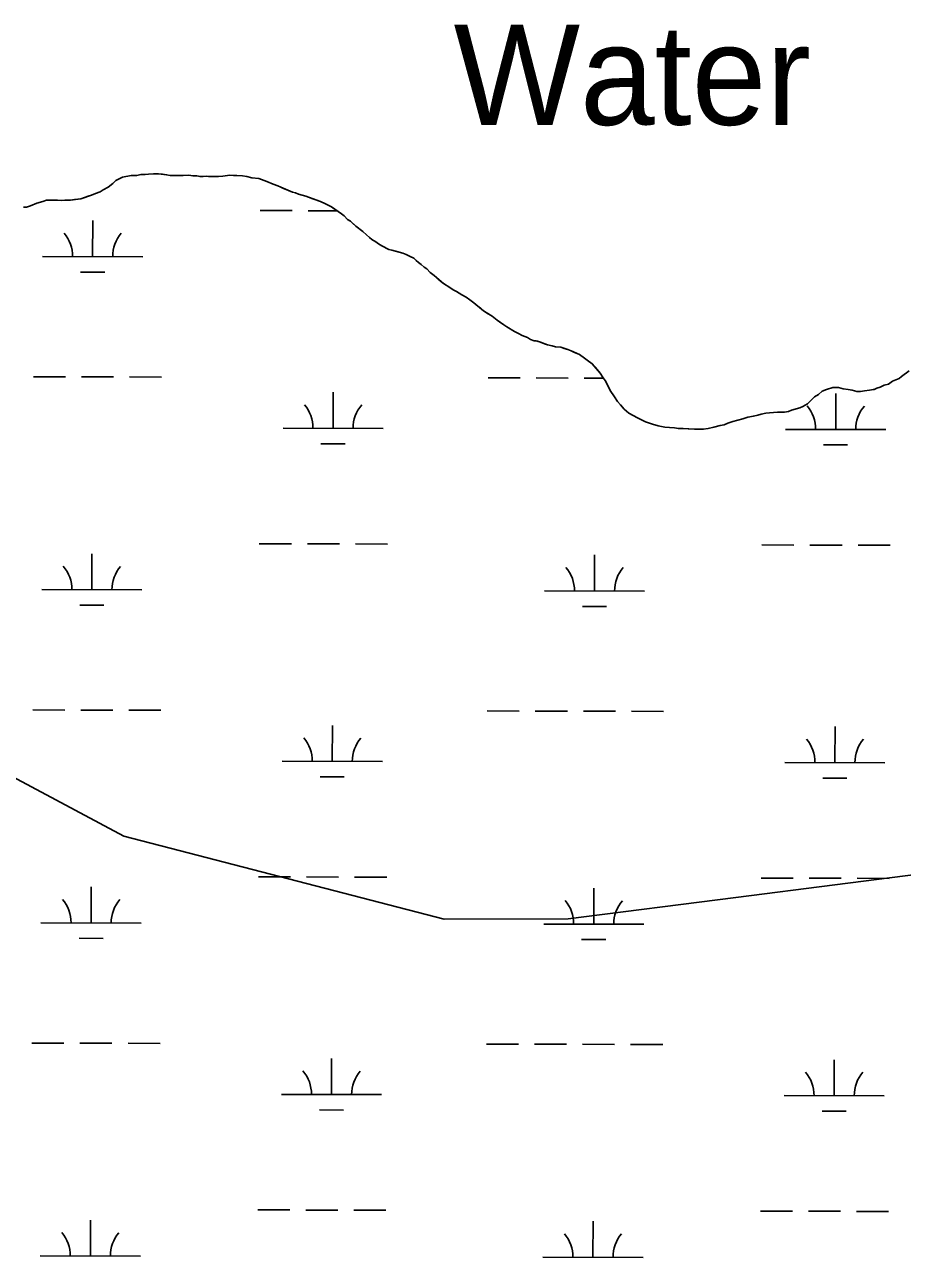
# Model space of a CAD drawing. Extents: x 3177385 to 3215275, y 903885 to 929304.
# Drawn here: x 3188679 to 3189556, y 916052 to 917283 of the extents above; entities that cross this region are included whole.
import ezdxf

# ---------------------------------------------------------------- set-up
doc = ezdxf.new("R2010")
doc.units = 0
for name, color, linetype in [('V-RIVR-IDEN', 7, 'Continuous'), ('V-SITE-VEGE', 7, 'Continuous'), ('V-TOPO-SHOR', 7, 'Continuous'), ('V-WETL-SWMP', 7, 'Continuous')]:
    doc.layers.add(name, color=color, linetype=linetype)

msp = doc.modelspace()

# ---------------------------------------------------------------- linework, layer by layer
at = {"layer": 'V-SITE-VEGE'}
for points in [[(3188677.9, 917101), (3188681.1, 917101), (3188685.1, 917102.2), (3188691.1, 917105.1), (3188697.2, 917106.7), (3188700.8, 917107.9), (3188712, 917108), (3188715.6, 917107.6), (3188719.2, 917108), (3188724.8, 917108.1), (3188735.2, 917109.3), (3188746, 917113), (3188750, 917114.6), (3188754.4, 917116.2), (3188757.6, 917118.3), (3188762.4, 917121.1), (3188767.2, 917124.7), (3188770, 917127.6), (3188774, 917129.6), (3188776.8, 917130.8), (3188785.6, 917132.5), (3188790.8, 917132.5), (3188795.3, 917133.7), (3188799.3, 917133.7), (3188802.9, 917134.1), (3188812.9, 917134.2), (3188820.9, 917133.4), (3188824.5, 917132.7), (3188843, 917132.8), (3188847, 917132.4), (3188851, 917132.4), (3188854.2, 917131.6), (3188857.4, 917131.6), (3188860.6, 917132), (3188862.6, 917131.7), (3188872.7, 917131.7), (3188877.1, 917132.1), (3188883.9, 917133), (3188887.5, 917132.6), (3188891.1, 917132.6), (3188896.7, 917132.2), (3188901.1, 917131.5), (3188905.9, 917130.3), (3188912.8, 917129.5), (3188920.8, 917126.7), (3188927.2, 917124), (3188932, 917122.4), (3188934.9, 917120.8), (3188946.5, 917116.1), (3188949.7, 917115.3), (3188952.5, 917114.1), (3188959.8, 917112.1), (3188962.6, 917110.9), (3188974.6, 917106.6), (3188979.5, 917104.2), (3188985.5, 917101.4), (3188992.3, 917096.6), (3188995.6, 917094.3), (3188998, 917092.3), (3189001.6, 917088.7), (3189004.4, 917087.1), (3189009.7, 917081.9)], [(3189009.7, 917081.9), (3189016.9, 917076.7), (3189020.5, 917073.5), (3189023.3, 917070.7), (3189025.8, 917068.8), (3189029.8, 917066.4), (3189032.6, 917064.4), (3189035.8, 917062.4), (3189042.7, 917058.8), (3189045.9, 917058), (3189056.7, 917054.9), (3189059.9, 917053.7), (3189063.9, 917051.7), (3189067.6, 917050.1), (3189070, 917047.7), (3189072.4, 917045.7), (3189075.2, 917043.8), (3189078, 917041), (3189080.8, 917039.4), (3189084.1, 917035.8), (3189088.1, 917032.6), (3189097.4, 917024.6), (3189103.8, 917020.6), (3189107, 917018.3), (3189110.2, 917016.7), (3189115.5, 917013.5), (3189119.9, 917011.1), (3189123.5, 917008.3), (3189127.5, 917005.5), (3189137.2, 916997.6), (3189146.1, 916992), (3189150.9, 916988), (3189157.7, 916983.6), (3189160.5, 916981.6), (3189168.2, 916976.9), (3189172.2, 916974.9), (3189175.8, 916972.9), (3189181.1, 916970.9), (3189184.3, 916968.9), (3189187.9, 916967.4), (3189189.5, 916967.4), (3189194.3, 916966.2), (3189201.1, 916963.4), (3189206, 916962.6), (3189209.2, 916961.5), (3189214.4, 916961.1), (3189221.6, 916958.7), (3189224.8, 916957.5), (3189233.3, 916954), (3189245.8, 916944.4), (3189253.8, 916935.2), (3189256.7, 916930.4), (3189258.7, 916928), (3189263.9, 916918), (3189268, 916911.6), (3189271.2, 916906.8), (3189274, 916903.7), (3189277.7, 916899.3), (3189282.5, 916895.3), (3189290.9, 916890.5), (3189299, 916886.5), (3189306.2, 916884.2), (3189311.8, 916882.6), (3189318.3, 916881.4), (3189327.9, 916880.7), (3189331.9, 916879.9), (3189336.7, 916879.9), (3189347.9, 916879.2), (3189356.8, 916879.2), (3189361.6, 916880.1), (3189367.2, 916881.3), (3189373.6, 916882.9), (3189377.6, 916883.7), (3189381.2, 916885.4), (3189386.4, 916887), (3189396.4, 916889.5), (3189401.2, 916891.1), (3189406.8, 916892.3), (3189411.2, 916893.1), (3189414.4, 916894.4), (3189419.2, 916895.2), (3189422.8, 916895.6), (3189430.9, 916896.1), (3189437.7, 916896.1), (3189441.7, 916896.9), (3189444.9, 916898.1), (3189453.3, 916900.6), (3189456.1, 916901.8), (3189460.9, 916904.6), (3189467.7, 916911.5), (3189471.7, 916913.9), (3189475.3, 916917.1), (3189479.7, 916918.8), (3189486.1, 916920.8), (3189491.7, 916920.8), (3189496.5, 916919.7), (3189501.3, 916918.9), (3189505.3, 916918.1), (3189510.1, 916916.9), (3189513.8, 916916.9), (3189517.8, 916917.4)], [(3189517.8, 916917.4), (3189522.6, 916918.2), (3189526.6, 916919), (3189527.4, 916919), (3189530.2, 916920.2), (3189533.4, 916921.1), (3189537.4, 916923.1), (3189541.8, 916924.3), (3189545.8, 916927.1), (3189549, 916928.4), (3189552.2, 916930), (3189554.6, 916932), (3189562.2, 916937.6)]]:
    msp.add_lwpolyline(points, dxfattribs=at)
at = {"layer": 'V-TOPO-SHOR'}
for points in [[(3188677.9, 917101), (3188681.1, 917101), (3188685.1, 917102.3), (3188691.1, 917105.1), (3188697.2, 917106.7), (3188700.8, 917107.9), (3188704, 917108), (3188712, 917108), (3188715.6, 917107.6), (3188719.2, 917108), (3188724.8, 917108.1), (3188728.8, 917108.5), (3188735.2, 917109.3), (3188742.4, 917111.8), (3188746, 917113), (3188750, 917114.6), (3188754.4, 917116.2), (3188757.6, 917118.3), (3188762.4, 917121.1), (3188767.2, 917124.7), (3188770, 917127.6), (3188774, 917129.6), (3188776.8, 917130.8), (3188785.6, 917132.5), (3188790.8, 917132.5), (3188795.3, 917133.7), (3188799.3, 917133.7), (3188802.9, 917134.1), (3188807.7, 917134.2), (3188812.9, 917134.2), (3188816.9, 917133.8), (3188820.9, 917133.4), (3188824.5, 917132.7), (3188828.5, 917132.7), (3188832.5, 917132.7), (3188837.4, 917132.7), (3188843, 917132.8), (3188847, 917132.4), (3188851, 917132.4), (3188854.2, 917131.6), (3188857.4, 917131.6), (3188860.6, 917132), (3188862.6, 917131.7), (3188864.6, 917131.7), (3188868.2, 917131.7), (3188872.7, 917131.7), (3188877.1, 917132.1), (3188883.9, 917133), (3188887.5, 917132.6), (3188891.1, 917132.6), (3188896.7, 917132.2), (3188901.1, 917131.5), (3188905.9, 917130.3), (3188912.8, 917129.5), (3188920.8, 917126.7), (3188927.2, 917124), (3188932, 917122.4), (3188934.9, 917120.8), (3188937.7, 917119.6), (3188942.5, 917117.6), (3188946.5, 917116.1), (3188949.7, 917115.3), (3188952.5, 917114.1), (3188959.8, 917112.1), (3188962.6, 917110.9), (3188967, 917109.3), (3188974.6, 917106.6), (3188979.5, 917104.2), (3188985.5, 917101.4), (3188988.3, 917099.4), (3188992.3, 917096.6), (3188995.6, 917094.3), (3188998, 917092.3), (3189001.6, 917088.7), (3189004.4, 917087.1), (3189006.8, 917084.7), (3189009.7, 917081.9), (3189016.9, 917076.7), (3189020.5, 917073.5), (3189023.3, 917070.7), (3189025.8, 917068.8), (3189029.8, 917066.4), (3189032.6, 917064.4), (3189035.8, 917062.4)], [(3189035.8, 917062.4), (3189042.7, 917058.8), (3189045.9, 917058), (3189049.9, 917056.9), (3189056.7, 917054.9), (3189059.9, 917053.7), (3189063.9, 917051.7), (3189067.6, 917050.1), (3189070, 917047.7), (3189072.4, 917045.7), (3189075.2, 917043.8), (3189078, 917041), (3189080.8, 917039.4), (3189084.1, 917035.8), (3189088.1, 917032.6), (3189091.7, 917029.4), (3189094.5, 917027), (3189097.4, 917024.6), (3189103.8, 917020.6), (3189107, 917018.3), (3189110.2, 917016.7), (3189115.5, 917013.5), (3189119.9, 917011.1), (3189123.5, 917008.3), (3189127.5, 917005.5), (3189130, 917003.5), (3189134.4, 917000), (3189137.2, 916997.6), (3189140.4, 916995.6), (3189146.1, 916992), (3189150.9, 916988), (3189154.5, 916985.6), (3189157.7, 916983.6), (3189160.5, 916981.6), (3189168.2, 916976.9), (3189172.2, 916974.9), (3189175.8, 916972.9), (3189181.1, 916970.9), (3189184.3, 916968.9), (3189187.9, 916967.4), (3189189.5, 916967.4), (3189191.1, 916967), (3189194.3, 916966.2), (3189198.3, 916964.6), (3189201.1, 916963.4), (3189206, 916962.6), (3189209.2, 916961.5), (3189214.4, 916961.1), (3189218, 916959.9), (3189221.6, 916958.7), (3189224.8, 916957.5), (3189227.6, 916956.3), (3189233.3, 916954), (3189236.9, 916951.2), (3189242.1, 916947.2), (3189245.8, 916944.4), (3189249, 916940.8), (3189251.4, 916938), (3189253.8, 916935.2), (3189256.7, 916930.4), (3189258.7, 916928), (3189260.3, 916924.8), (3189263.9, 916918), (3189268, 916911.6), (3189271.2, 916906.8), (3189274, 916903.7), (3189277.7, 916899.3), (3189282.5, 916895.3), (3189287.3, 916892.5), (3189290.9, 916890.5), (3189295, 916888.5), (3189299, 916886.5), (3189306.2, 916884.2), (3189311.8, 916882.6), (3189318.3, 916881.4), (3189323.1, 916881.1), (3189327.9, 916880.7), (3189331.9, 916879.9), (3189336.7, 916879.9), (3189341.5, 916879.5), (3189347.9, 916879.2), (3189353.6, 916879.2), (3189356.8, 916879.2), (3189361.6, 916880.1), (3189367.2, 916881.3), (3189373.6, 916882.9), (3189377.6, 916883.7), (3189381.2, 916885.4), (3189386.4, 916887), (3189391.2, 916888.2), (3189396.4, 916889.5), (3189401.2, 916891.1), (3189406.8, 916892.3), (3189411.2, 916893.1), (3189414.4, 916894.4), (3189419.2, 916895.2), (3189422.8, 916895.6), (3189430.9, 916896.1), (3189437.7, 916896.1), (3189441.7, 916896.9), (3189444.9, 916898.1)], [(3189444.9, 916898.1), (3189453.3, 916900.6), (3189456.1, 916901.8), (3189460.9, 916904.6), (3189464.9, 916908.7), (3189467.7, 916911.5), (3189471.7, 916913.9), (3189475.3, 916917.1), (3189479.7, 916918.8), (3189486.1, 916920.8), (3189491.7, 916920.8), (3189496.5, 916919.7), (3189501.3, 916918.9), (3189505.3, 916918.1), (3189510.1, 916916.9), (3189513.8, 916916.9), (3189517.8, 916917.4), (3189522.6, 916918.2), (3189526.6, 916919), (3189527.4, 916919), (3189530.2, 916920.2), (3189533.4, 916921.1), (3189537.4, 916923.1), (3189541.8, 916924.3), (3189545.8, 916927.1), (3189549, 916928.4), (3189552.2, 916930), (3189554.6, 916932), (3189557.8, 916934.4)], [(3188244, 916899.5), (3188486.3, 916698.4), (3188661.8, 916535.2), (3188778.1, 916472.7), (3189098, 916389.9), (3189221.8, 916390.2), (3189389.2, 916411.6), (3189587.1, 916436.8), (3189665.1, 916431.3), (3189726, 916439.1), (3189819.2, 916435.6), (3189899.2, 916414.8), (3189998.3, 916365.6), (3190099.4, 916301.2), (3190234.8, 916210.2), (3190318.6, 916159), (3190516.8, 916060.6), (3190592.9, 916070.3)]]:
    msp.add_lwpolyline(points, dxfattribs=at)
at = {"layer": 'V-WETL-SWMP'}
for p, q in [((3188914.2, 917097.6), (3188946.2, 917097.5)), ((3188962.2, 917097.4), (3188991.3, 917097.4)), ((3188747, 917051.5), (3188747.1, 917087.5)), ((3188697, 917051.6), (3188797, 917051.4)), ((3188735, 917036.1), (3188759, 917036.1)), ((3188687.9, 916931.6), (3188719.9, 916931.5)), ((3188735.9, 916931.5), (3188767.9, 916931.4)), ((3188783.9, 916931.4), (3188815.9, 916931.3)), ((3189141.8, 916930.5), (3189173.8, 916930.5)), ((3189189.8, 916930.4), (3189221.8, 916930.3)), ((3189237.8, 916930.3), (3189256.8, 916930.3)), ((3188987.1, 916880.1), (3188987.2, 916916.1)), ((3189489, 916879), (3189489.1, 916915)), ((3188937.1, 916880.3), (3189037.1, 916880)), ((3189439, 916879.1), (3189539, 916878.9)), ((3188975, 916864.7), (3188999, 916864.7)), ((3189476.9, 916863.6), (3189500.9, 916863.5)), ((3188746.2, 916718.8), (3188746.3, 916754.8)), ((3188913.4, 916764.9), (3188945.4, 916764.8)), ((3188961.4, 916764.8), (3188993.4, 916764.7)), ((3189009.4, 916764.7), (3189041.4, 916764.6)), ((3189248.1, 916717.7), (3189248.2, 916753.7)), ((3189415.3, 916763.7), (3189447.3, 916763.6)), ((3189463.3, 916763.6), (3189495.3, 916763.5)), ((3189511.3, 916763.5), (3189543.3, 916763.4)), ((3188696.2, 916719), (3188796.2, 916718.7)), ((3189198.1, 916717.8), (3189298.1, 916717.6)), ((3188734.2, 916703.4), (3188758.2, 916703.4)), ((3189236.1, 916702.3), (3189260.1, 916702.2)), ((3188687.1, 916598.9), (3188719.1, 916598.8)), ((3188735.1, 916598.8), (3188767.1, 916598.7)), ((3188783.1, 916598.7), (3188815.1, 916598.6)), ((3189141, 916597.9), (3189173, 916597.8)), ((3189189, 916597.7), (3189221, 916597.7)), ((3189237, 916597.6), (3189269, 916597.6)), ((3189285, 916597.5), (3189317, 916597.4)), ((3188986.3, 916547.5), (3188986.4, 916583.5)), ((3189488.2, 916546.3), (3189488.3, 916582.3)), ((3188936.3, 916547.6), (3189036.3, 916547.4)), ((3189438.2, 916546.4), (3189538.2, 916546.2)), ((3188974.3, 916532.1), (3188998.3, 916532)), ((3189476.2, 916530.9), (3189500.2, 916530.8)), ((3188745.4, 916386.2), (3188745.5, 916422.2)), ((3188912.6, 916432.2), (3188944.6, 916432.1)), ((3188960.6, 916432.1), (3188992.6, 916432)), ((3189008.6, 916432), (3189040.6, 916431.9)), ((3189247.4, 916385), (3189247.4, 916421)), ((3189414.5, 916431), (3189446.5, 916431)), ((3189462.5, 916430.9), (3189494.5, 916430.9)), ((3189510.5, 916430.8), (3189542.5, 916430.7)), ((3188695.4, 916386.3), (3188795.4, 916386.1)), ((3189197.4, 916385.1), (3189297.4, 916384.9)), ((3188733.4, 916370.8), (3188757.4, 916370.7)), ((3189235.3, 916369.6), (3189259.3, 916369.5)), ((3188686.3, 916266.2), (3188718.3, 916266.2)), ((3188734.3, 916266.1), (3188766.3, 916266.1)), ((3188782.3, 916266), (3188814.3, 916265.9)), ((3189140.2, 916265.2), (3189172.2, 916265.1)), ((3189188.2, 916265.1), (3189220.2, 916265)), ((3189236.2, 916265), (3189268.2, 916264.9)), ((3189284.2, 916264.8), (3189316.2, 916264.8)), ((3188985.5, 916214.8), (3188985.6, 916250.8)), ((3189487.4, 916213.6), (3189487.5, 916249.6)), ((3188935.5, 916214.9), (3189035.5, 916214.7)), ((3189437.4, 916213.7), (3189537.4, 916213.5)), ((3188973.5, 916199.4), (3188997.5, 916199.3)), ((3189475.4, 916198.2), (3189499.4, 916198.2)), ((3188744.7, 916053.5), (3188744.8, 916089.5)), ((3188911.8, 916099.5), (3188943.8, 916099.5)), ((3188959.8, 916099.4), (3188991.8, 916099.4)), ((3189007.8, 916099.3), (3189039.8, 916099.2)), ((3189246.6, 916052.3), (3189246.7, 916088.3)), ((3189413.8, 916098.4), (3189445.8, 916098.3)), ((3189461.8, 916098.3), (3189493.8, 916098.2)), ((3189509.8, 916098.1), (3189541.8, 916098.1)), ((3188694.7, 916053.6), (3188794.7, 916053.4)), ((3189196.6, 916052.4), (3189296.6, 916052.2))]:
    msp.add_line(p, q, dxfattribs=at)
for points in [[(3188677.9, 917101), (3188681.1, 917101), (3188685.1, 917102.3), (3188691.1, 917105.1), (3188697.2, 917106.7), (3188700.8, 917107.9), (3188712, 917108), (3188715.6, 917107.6), (3188719.2, 917108), (3188724.8, 917108.1), (3188728.8, 917108.5), (3188735.2, 917109.3), (3188746, 917113), (3188750, 917114.6), (3188754.4, 917116.2), (3188757.6, 917118.3), (3188762.4, 917121.1), (3188767.2, 917124.7), (3188770, 917127.6), (3188774, 917129.6), (3188776.8, 917130.8), (3188785.6, 917132.5), (3188790.8, 917132.5), (3188795.3, 917133.7), (3188799.3, 917133.7), (3188802.9, 917134.1), (3188812.9, 917134.2), (3188820.9, 917133.4), (3188824.5, 917132.7), (3188843, 917132.8), (3188847, 917132.4), (3188851, 917132.4), (3188854.2, 917131.6), (3188857.4, 917131.6), (3188860.6, 917132), (3188862.6, 917131.7), (3188872.7, 917131.7), (3188877.1, 917132.1), (3188883.9, 917133), (3188887.5, 917132.6), (3188891.1, 917132.6), (3188896.7, 917132.2), (3188901.1, 917131.5), (3188905.9, 917130.3), (3188912.8, 917129.5), (3188920.8, 917126.7), (3188927.2, 917124), (3188932, 917122.4), (3188934.9, 917120.8), (3188937.7, 917119.6), (3188942.5, 917117.6), (3188946.5, 917116.1), (3188949.7, 917115.3), (3188952.5, 917114.1), (3188959.8, 917112.1), (3188962.6, 917110.9), (3188967, 917109.3), (3188974.6, 917106.6), (3188979.5, 917104.2), (3188985.5, 917101.4), (3188988.3, 917099.4), (3188992.3, 917096.6), (3188995.6, 917094.3), (3188998, 917092.3), (3189001.6, 917088.7), (3189004.4, 917087.1), (3189009.7, 917081.9), (3189016.9, 917076.7), (3189020.5, 917073.5), (3189023.3, 917070.7), (3189025.8, 917068.8), (3189029.8, 917066.4), (3189032.6, 917064.4), (3189035.8, 917062.4), (3189042.7, 917058.8), (3189045.9, 917058), (3189049.9, 917056.9), (3189056.7, 917054.9), (3189059.9, 917053.7), (3189063.9, 917051.7), (3189067.6, 917050.1), (3189070, 917047.7), (3189072.4, 917045.7), (3189075.2, 917043.8), (3189078, 917041), (3189080.8, 917039.4), (3189084.1, 917035.8), (3189088.1, 917032.6), (3189091.7, 917029.4), (3189097.4, 917024.6), (3189103.8, 917020.6), (3189107, 917018.3), (3189110.2, 917016.7), (3189115.5, 917013.5), (3189119.9, 917011.1), (3189123.5, 917008.3)], [(3189123.5, 917008.3), (3189127.5, 917005.5), (3189130, 917003.5), (3189134.4, 917000), (3189137.2, 916997.6), (3189140.4, 916995.6), (3189146.1, 916992), (3189150.9, 916988), (3189154.5, 916985.6), (3189157.7, 916983.6), (3189160.5, 916981.6), (3189168.2, 916976.9), (3189172.2, 916974.9), (3189175.8, 916972.9), (3189181.1, 916970.9), (3189184.3, 916968.9), (3189187.9, 916967.4), (3189189.5, 916967.4), (3189194.3, 916966.2), (3189198.3, 916964.6), (3189201.1, 916963.4), (3189206, 916962.6), (3189209.2, 916961.5), (3189214.4, 916961.1), (3189221.6, 916958.7), (3189224.8, 916957.5), (3189233.3, 916954), (3189236.9, 916951.2), (3189242.1, 916947.2), (3189245.8, 916944.4), (3189249, 916940.8), (3189253.8, 916935.2), (3189256.7, 916930.4), (3189258.7, 916928), (3189260.3, 916924.8), (3189263.9, 916918), (3189268, 916911.6), (3189271.2, 916906.8), (3189274, 916903.7), (3189277.7, 916899.3), (3189282.5, 916895.3), (3189287.3, 916892.5), (3189290.9, 916890.5), (3189299, 916886.5), (3189306.2, 916884.2), (3189311.8, 916882.6), (3189318.3, 916881.4), (3189327.9, 916880.7), (3189331.9, 916879.9), (3189336.7, 916879.9), (3189341.5, 916879.5), (3189347.9, 916879.2), (3189356.8, 916879.2), (3189361.6, 916880.1), (3189367.2, 916881.3), (3189373.6, 916882.9), (3189377.6, 916883.7), (3189381.2, 916885.4), (3189386.4, 916887), (3189391.2, 916888.2), (3189396.4, 916889.5), (3189401.2, 916891.1), (3189406.8, 916892.3), (3189411.2, 916893.1), (3189414.4, 916894.4), (3189419.2, 916895.2), (3189422.8, 916895.6), (3189430.9, 916896.1), (3189437.7, 916896.1), (3189441.7, 916896.9), (3189444.9, 916898.1), (3189453.3, 916900.6), (3189456.1, 916901.8), (3189460.9, 916904.6), (3189467.7, 916911.5), (3189471.7, 916913.9), (3189475.3, 916917.1), (3189479.7, 916918.8), (3189486.1, 916920.8), (3189491.7, 916920.8), (3189496.5, 916919.7), (3189501.3, 916918.9), (3189505.3, 916918.1), (3189510.1, 916916.9), (3189513.8, 916916.9), (3189517.8, 916917.4), (3189522.6, 916918.2), (3189526.6, 916919), (3189527.4, 916919), (3189530.2, 916920.2), (3189533.4, 916921.1), (3189537.4, 916923.1), (3189541.8, 916924.3), (3189545.8, 916927.1), (3189549, 916928.4), (3189552.2, 916930), (3189554.6, 916932), (3189557.8, 916934.4)]]:
    msp.add_lwpolyline(points, dxfattribs=at)
for centre, start, end in [((3188691.8, 917052.1), 359.0948, 40.6385), ((3188802.2, 917051.9), 139.0948, 180.6385), ((3188931.8, 916880.8), 359.0948, 40.6385), ((3189042.3, 916880.5), 139.0948, 180.6385), ((3189433.7, 916879.6), 359.0948, 40.6385), ((3189544.2, 916879.3), 139.0948, 180.6385), ((3188691, 916719.4), 359.0948, 40.6385), ((3188801.5, 916719.2), 139.0948, 180.6385), ((3189192.9, 916718.3), 359.0948, 40.6385), ((3189303.4, 916718), 139.0948, 180.6385), ((3188931.1, 916548.1), 359.0948, 40.6385), ((3189041.5, 916547.8), 139.0948, 180.6385), ((3189433, 916546.9), 359.0948, 40.6385), ((3189543.4, 916546.7), 139.0948, 180.6385), ((3188690.2, 916386.8), 359.0948, 40.6385), ((3188800.7, 916386.5), 139.0948, 180.6385), ((3189192.1, 916385.6), 359.0948, 40.6385), ((3189302.6, 916385.3), 139.0948, 180.6385), ((3188930.3, 916215.4), 359.0948, 40.6385), ((3189040.8, 916215.1), 139.0948, 180.6385), ((3189432.2, 916214.2), 359.0948, 40.6385), ((3189542.7, 916214), 139.0948, 180.6385), ((3188689.4, 916054.1), 359.0948, 40.6385), ((3188799.9, 916053.8), 139.0948, 180.6385), ((3189191.3, 916052.9), 359.0948, 40.6385), ((3189301.8, 916052.7), 139.0948, 180.6385)]:
    msp.add_arc(centre, 35.2, start, end, dxfattribs=at)

# ---------------------------------------------------------------- texts
at = {"layer": 'V-RIVR-IDEN'}
msp.add_text('Water', height=100, dxfattribs=at).set_placement((3189107.5, 917183.2))

doc.saveas('drawing.dxf')
